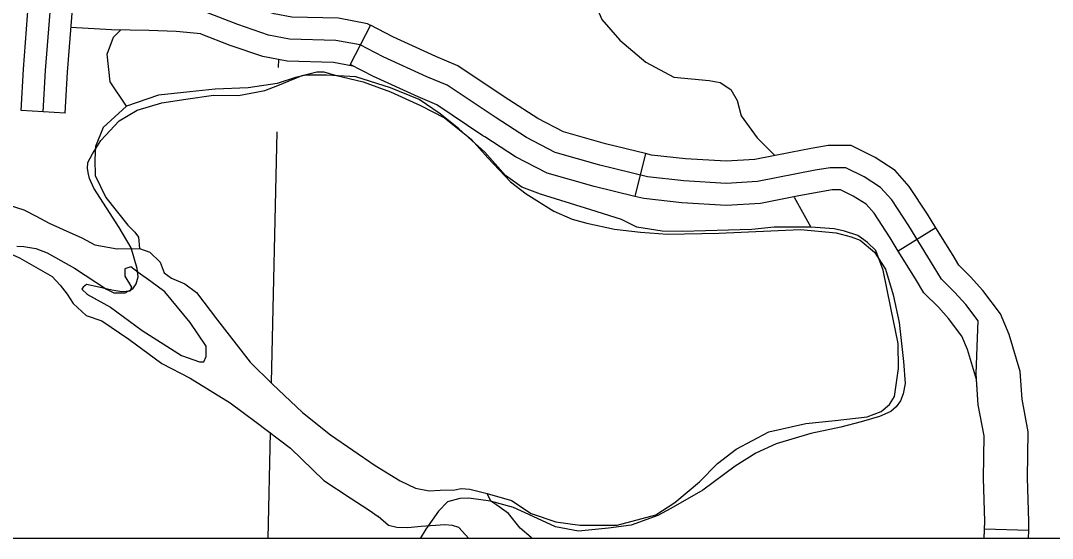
# Model space of a CAD drawing. Extents: x 8749 to 11879, y 13275 to 15339.
# Drawn here: x 10507.7 to 10577.7, y 13439.9 to 13475 of the extents above; entities that cross this region are included whole.
import ezdxf

# ---------------------------------------------------------------- set-up
doc = ezdxf.new("R2010")
doc.units = 0
for name, color, linetype in [('Level 2', 7, 'Continuous'), ('Level 32', 7, 'Continuous'), ('Level 35', 7, 'Continuous'), ('Level 43', 7, 'Continuous'), ('Level 45', 7, 'Continuous'), ('Level 5', 7, 'Continuous'), ('Level 9', 7, 'Continuous'), ('R_Draft', 7, 'Continuous')]:
    doc.layers.add(name, color=color, linetype=linetype)

msp = doc.modelspace()

# ---------------------------------------------------------------- linework, layer by layer
at = {"layer": 'Level 2'}
for points in [[(10507.429, 13459.704), (10507.911, 13459.683), (10508.729, 13459.557), (10509.483, 13459.264), (10511.349, 13458.216), (10513.508, 13456.791), (10514.011, 13456.539), (10514.388, 13456.539), (10514.787, 13456.539), (10515.038, 13456.686), (10515.311, 13456.812), (10515.52, 13457.147), (10515.667, 13457.629), (10515.604, 13458.195), (10515.185, 13459.599), (10514.388, 13460.982), (10512.669, 13463.643), (10512.355, 13464.293), (10512.292, 13464.607), (10512.229, 13464.984), (10512.25, 13465.383), (10512.565, 13465.99), (10513.131, 13466.891), (10514.388, 13468.212), (10515.604, 13468.945), (10517.281, 13469.448), (10518.895, 13469.699), (10520.782, 13469.972), (10522.48, 13469.951), (10524.262, 13470.286), (10525.146, 13470.618), (10526.798, 13471.292), (10527.783, 13471.544), (10528.265, 13471.544), (10529.02, 13471.313), (10530.928, 13470.873), (10532.772, 13470.181), (10534.806, 13469.259), (10536.441, 13468.421)], [(10507.429, 13459.704), (10507.911, 13459.683), (10508.729, 13459.557), (10509.483, 13459.264), (10511.349, 13458.216), (10513.508, 13456.791), (10514.011, 13456.539), (10514.388, 13456.539), (10514.787, 13456.539), (10515.038, 13456.686), (10515.311, 13456.812), (10515.52, 13457.147), (10515.667, 13457.629), (10515.604, 13458.195), (10515.185, 13459.599), (10514.388, 13460.982), (10512.669, 13463.643), (10512.355, 13464.293), (10512.292, 13464.607), (10512.229, 13464.984), (10512.25, 13465.383), (10512.565, 13465.99), (10513.131, 13466.891), (10514.388, 13468.212), (10515.604, 13468.945), (10517.281, 13469.448), (10518.895, 13469.699), (10520.782, 13469.972), (10522.48, 13469.951), (10524.262, 13470.286), (10525.146, 13470.618), (10526.798, 13471.292), (10527.783, 13471.544), (10528.265, 13471.544), (10529.02, 13471.313), (10530.928, 13470.873), (10532.772, 13470.181), (10534.806, 13469.259), (10536.441, 13468.421)], [(10536.441, 13468.421), (10538.248, 13466.974), (10539.382, 13465.7), (10540.915, 13464.088), (10541.991, 13463.272), (10543.862, 13462.078), (10545.116, 13461.541), (10546.092, 13461.262), (10547.983, 13460.864), (10549.735, 13460.665), (10551.567, 13460.526), (10555.051, 13460.585), (10560.586, 13460.844), (10563.015, 13460.605), (10564.03, 13460.347), (10564.648, 13460.108), (10565.623, 13459.312), (10566.36, 13458.15), (10566.879, 13456.396), (10567.286, 13454.531), (10567.584, 13451.87), (10567.688, 13450.379), (10567.554, 13449.678), (10567.375, 13449.201), (10567.092, 13448.798), (10566.719, 13448.485), (10565.943, 13448.142), (10564.72, 13447.784), (10563.332, 13447.426), (10561.303, 13446.993), (10558.935, 13446.278), (10557.566, 13445.658), (10556.166, 13444.771), (10553.966, 13443.129), (10551.787, 13441.905), (10550.905, 13441.415), (10549.1, 13440.77), (10547.559, 13440.554), (10545.526, 13440.354), (10543.985, 13440.647), (10542.459, 13441.355), (10541.134, 13441.956), (10539.563, 13442.403), (10538.099, 13442.588), (10537.482, 13442.572), (10536.65, 13442.341), (10536.034, 13441.725), (10535.171, 13440.493), (10534.804, 13439.866)], [(10536.441, 13468.421), (10538.248, 13466.974), (10539.382, 13465.7), (10540.915, 13464.088), (10541.991, 13463.272), (10543.862, 13462.078), (10545.116, 13461.541), (10546.092, 13461.262), (10547.983, 13460.864), (10549.735, 13460.665), (10551.567, 13460.526), (10555.051, 13460.585), (10560.586, 13460.844), (10563.015, 13460.605), (10564.03, 13460.347), (10564.648, 13460.108), (10565.623, 13459.312), (10566.36, 13458.15), (10566.879, 13456.396), (10567.286, 13454.531), (10567.584, 13451.87), (10567.688, 13450.379), (10567.554, 13449.678), (10567.375, 13449.201), (10567.092, 13448.798), (10566.719, 13448.485), (10565.943, 13448.142), (10564.72, 13447.784), (10563.332, 13447.426), (10561.303, 13446.993), (10558.935, 13446.278), (10557.566, 13445.658), (10556.166, 13444.771), (10553.966, 13443.129), (10551.787, 13441.905), (10550.905, 13441.415), (10549.1, 13440.77), (10547.559, 13440.554), (10545.526, 13440.354), (10543.985, 13440.647), (10542.459, 13441.355), (10541.134, 13441.956), (10539.563, 13442.403), (10538.099, 13442.588), (10537.482, 13442.572), (10536.65, 13442.341), (10536.034, 13441.725), (10535.171, 13440.493), (10534.804, 13439.866)]]:
    msp.add_lwpolyline(points, dxfattribs=at)
at = {"layer": 'Level 32'}
msp.add_line((10510.719, 13468.749), (10507.723, 13468.915), dxfattribs=at)
for points in [[(10507.723, 13468.915), (10507.88, 13471.733), (10508.234, 13476.261), (10508.322, 13478.613), (10508.364, 13479.447)], [(10510.719, 13468.749), (10510.873, 13471.533), (10511.23, 13476.088), (10511.319, 13478.48), (10511.361, 13479.295)]]:
    msp.add_lwpolyline(points, dxfattribs=at)
at = {"layer": 'Level 35'}
for points in [[(10509.221, 13468.832), (10509.376, 13471.633), (10509.732, 13476.175), (10509.821, 13478.547), (10509.954, 13481.17), (10510.265, 13485.376), (10510.553, 13487.732), (10510.887, 13489.622), (10511.531, 13491.667), (10512.086, 13493.956), (10512.308, 13495.584), (10512.463, 13497.406), (10512.552, 13499.474), (10512.53, 13500.852), (10512.463, 13501.519), (10512.041, 13502.386), (10511.442, 13503.475), (10510.087, 13505.009), (10508.399, 13506.788), (10504.935, 13510.307)], [(10546.26, 13477.209), (10546.588, 13476.349), (10547.119, 13475.11), (10548.331, 13473.694), (10550.099, 13472.203), (10551.994, 13471.191), (10554.393, 13470.964), (10555.151, 13470.812), (10555.858, 13470.357), (10556.288, 13469.599), (10556.566, 13468.562), (10557.652, 13467.07), (10558.845, 13465.856)], [(10514.878, 13469.227), (10513.766, 13470.86), (10513.564, 13472.756), (10513.994, 13473.894), (10514.496, 13474.397)], [(10541.683, 13463.716), (10540.577, 13464.517), (10539.187, 13466.084), (10537.419, 13467.677), (10536.156, 13468.689), (10534.716, 13469.675), (10532.771, 13470.458), (10530.422, 13471.217), (10528.452, 13471.318), (10527.038, 13471.318), (10526.33, 13471.166), (10525.093, 13470.762)], [(10525.093, 13470.762), (10523.138, 13470.466), (10520.889, 13470.365), (10519.172, 13470.188), (10517.05, 13469.96), (10514.878, 13469.227), (10513.286, 13467.761), (10512.781, 13466.471), (10512.731, 13465.586), (10512.756, 13464.499), (10513.463, 13463.008), (10514.954, 13461.137), (10515.433, 13460.656), (10515.686, 13460.328), (10515.762, 13459.558)], [(10549.488, 13460.998), (10548.452, 13461.516), (10546.381, 13462.173), (10542.946, 13463.235), (10541.683, 13463.716)], [(10560.172, 13463.027), (10561.284, 13460.998)], [(10567.245, 13451.401), (10567.22, 13453.11), (10566.715, 13455.511), (10566.21, 13458.09), (10565.705, 13459.405), (10565.149, 13459.961), (10564.492, 13460.441), (10563.583, 13460.72), (10562.875, 13460.897), (10561.284, 13460.998), (10558.809, 13460.998), (10557.293, 13460.846), (10555.702, 13460.795), (10552.595, 13460.694), (10551.206, 13460.72), (10549.488, 13460.998)], [(10552.07, 13442.307), (10553.732, 13443.715), (10554.969, 13444.954), (10556.232, 13445.914), (10558.455, 13447.103), (10560.956, 13447.659), (10562.951, 13447.861), (10565.124, 13448.114), (10566.058, 13448.493), (10566.639, 13448.948), (10566.967, 13449.504), (10567.245, 13451.401)], [(10539.342, 13442.903), (10540.981, 13442.433), (10542.319, 13441.548), (10543.987, 13440.992), (10545.628, 13440.764), (10548.154, 13440.764), (10550.781, 13441.472), (10552.07, 13442.307)]]:
    msp.add_lwpolyline(points, dxfattribs=at)
at = {"layer": 'Level 43'}
msp.add_lwpolyline([(10573.055, 13439.866), (10573.087, 13441.015), (10572.998, 13443.95), (10573.042, 13446.84), (10572.643, 13448.943), (10572.509, 13451.032), (10572.598, 13453.478), (10572.643, 13454.634), (10571.799, 13455.745), (10571.044, 13456.59), (10570.155, 13457.479), (10569.667, 13458.279), (10567.935, 13461.08), (10566.78, 13462.859), (10566.025, 13463.703), (10564.914, 13464.415), (10563.671, 13465.037), (10562.605, 13465.037), (10561.583, 13464.859), (10557.688, 13464.104), (10555.556, 13463.97), (10552.669, 13464.148), (10550.226, 13464.415), (10546.984, 13465.215), (10543.963, 13466.06), (10542.009, 13467.082), (10539.877, 13468.461), (10536.635, 13470.639), (10535.258, 13471.217), (10532.282, 13472.573), (10530.727, 13473.374), (10529.084, 13473.685), (10525.93, 13473.774), (10524.509, 13474.04), (10522.421, 13474.752), (10520.258, 13475.597)], dxfattribs=at)
at = {"layer": 'Level 45'}
for p, q in [((10531.415, 13474.707), (10530.042, 13472.039)), ((10550.083, 13465.995), (10549.364, 13463.082)), ((10569.78, 13460.948), (10567.228, 13459.37)), ((10576.071, 13440.41), (10573.072, 13440.493))]:
    msp.add_line(p, q, dxfattribs=at)
for points in [[(10531.425, 13474.702), (10531.226, 13474.806), (10529.246, 13475.181), (10526.091, 13475.27), (10524.891, 13475.495), (10522.936, 13476.161), (10521.03, 13476.906)], [(10519.939, 13474.111), (10519.909, 13474.123), (10518.244, 13474.278), (10516.391, 13474.364), (10513.854, 13474.409), (10511.109, 13474.553)], [(10540.811, 13469.643), (10540.702, 13469.713), (10537.35, 13471.966), (10535.859, 13472.592), (10532.936, 13473.923), (10531.415, 13474.707)], [(10530.229, 13471.941), (10528.922, 13472.189), (10525.77, 13472.278), (10524.127, 13472.586), (10521.906, 13473.343), (10519.939, 13474.111)], [(10539.183, 13467.123), (10539.051, 13467.208), (10535.919, 13469.313), (10534.656, 13469.843), (10531.627, 13471.223), (10530.042, 13472.039)], [(10550.083, 13465.995), (10547.365, 13466.666), (10544.519, 13467.462), (10542.765, 13468.38), (10540.811, 13469.643)], [(10549.364, 13463.082), (10546.602, 13463.764), (10543.407, 13464.658), (10541.252, 13465.785), (10539.183, 13467.123)], [(10559.912, 13466.063), (10557.497, 13465.595), (10555.555, 13465.473), (10552.796, 13465.643), (10550.488, 13465.895), (10550.083, 13465.995)], [(10569.78, 13460.948), (10569.202, 13461.883), (10567.975, 13463.772), (10567.006, 13464.856), (10565.657, 13465.721), (10564.025, 13466.537), (10562.475, 13466.537), (10561.312, 13466.335), (10559.912, 13466.063)], [(10560.483, 13463.118), (10557.878, 13462.613), (10555.557, 13462.467), (10552.541, 13462.653), (10549.964, 13462.935), (10549.364, 13463.082)], [(10567.228, 13459.37), (10566.668, 13460.277), (10565.585, 13461.945), (10565.043, 13462.551), (10564.172, 13463.109), (10563.316, 13463.537), (10562.734, 13463.537), (10561.855, 13463.384), (10560.483, 13463.118)], [(10575.505, 13451.201), (10574.743, 13453.712), (10574.162, 13455.113), (10572.957, 13456.7), (10572.134, 13457.621), (10571.343, 13458.413), (10570.945, 13459.065), (10569.78, 13460.948)], [(10572.533, 13450.662), (10571.915, 13452.7), (10571.539, 13453.607), (10570.64, 13454.79), (10569.953, 13455.559), (10568.968, 13456.545), (10568.389, 13457.494), (10567.228, 13459.37)], [(10576.071, 13440.41), (10576.088, 13441.019), (10575.999, 13443.972), (10576.047, 13447.099), (10575.625, 13449.32), (10575.505, 13451.201)], [(10573.072, 13440.493), (10573.087, 13441.015), (10572.998, 13443.95), (10573.042, 13446.84), (10572.643, 13448.943), (10572.533, 13450.662)], [(10573.055, 13439.866), (10573.072, 13440.493)], [(10576.056, 13439.866), (10576.071, 13440.41)]]:
    msp.add_lwpolyline(points, dxfattribs=at)
at = {"layer": 'Level 5'}
for points in [[(10525.187, 13472.387), (10525.172, 13471.85)], [(10525.069, 13467.483), (10524.689, 13450.441)], [(10524.613, 13447.047), (10524.452, 13439.866)]]:
    msp.add_lwpolyline(points, dxfattribs=at)
at = {"layer": 'Level 9'}
for points in [[(10541.683, 13463.716), (10540.577, 13464.517), (10539.187, 13466.084), (10537.419, 13467.677), (10536.156, 13468.689), (10534.716, 13469.675), (10532.771, 13470.458), (10530.422, 13471.217), (10528.452, 13471.318), (10527.038, 13471.318), (10526.33, 13471.166), (10525.093, 13470.762)], [(10525.093, 13470.762), (10523.138, 13470.466), (10520.889, 13470.365), (10519.172, 13470.188), (10517.05, 13469.96), (10514.878, 13469.227), (10513.286, 13467.761), (10512.781, 13466.471), (10512.731, 13465.586), (10512.756, 13464.499), (10513.463, 13463.008), (10514.954, 13461.137), (10515.433, 13460.656), (10515.686, 13460.328), (10515.762, 13459.558)], [(10549.488, 13460.998), (10548.452, 13461.516), (10546.381, 13462.173), (10542.946, 13463.235), (10541.683, 13463.716)], [(10506.426, 13462.66), (10507.911, 13462.186), (10508.742, 13461.757), (10509.625, 13461.278), (10510.583, 13460.849), (10511.843, 13460.268), (10512.725, 13459.789)], [(10506.426, 13462.66), (10507.911, 13462.186), (10508.742, 13461.757), (10509.625, 13461.278), (10510.583, 13460.849), (10511.843, 13460.268), (10512.725, 13459.789)], [(10567.245, 13451.401), (10567.22, 13453.11), (10566.715, 13455.511), (10566.21, 13458.09), (10565.705, 13459.405), (10565.149, 13459.961), (10564.492, 13460.441), (10563.583, 13460.72), (10562.875, 13460.897), (10561.284, 13460.998), (10558.809, 13460.998), (10557.293, 13460.846), (10555.702, 13460.795), (10552.595, 13460.694), (10551.206, 13460.72), (10549.488, 13460.998)], [(10512.725, 13459.789), (10514.25, 13459.533), (10515.762, 13459.558), (10516.468, 13459.306), (10517.149, 13458.625), (10517.426, 13457.893), (10517.93, 13457.54), (10518.837, 13457.161), (10519.619, 13456.556), (10521.056, 13454.689), (10523.274, 13451.838), (10524.786, 13450.349)], [(10512.725, 13459.789), (10514.25, 13459.533), (10515.762, 13459.558), (10516.468, 13459.306), (10517.149, 13458.625), (10517.426, 13457.893), (10517.93, 13457.54), (10518.837, 13457.161), (10519.619, 13456.556), (10521.056, 13454.689), (10523.274, 13451.838), (10524.786, 13450.349)], [(10506.282, 13459.504), (10507.621, 13458.927), (10509.839, 13457.641), (10510.368, 13457.06), (10510.847, 13456.455), (10511.25, 13455.824), (10512.133, 13454.991), (10513.191, 13454.638), (10515.031, 13453.402), (10517.275, 13451.737), (10519.19, 13450.753)], [(10506.282, 13459.504), (10507.621, 13458.927), (10509.839, 13457.641), (10510.368, 13457.06), (10510.847, 13456.455), (10511.25, 13455.824), (10512.133, 13454.991), (10513.191, 13454.638), (10515.031, 13453.402), (10517.275, 13451.737), (10519.19, 13450.753)], [(10512.24, 13456.424), (10513.796, 13455.572), (10515.939, 13453.982), (10518.611, 13452.292), (10519.82, 13451.863), (10520.123, 13451.863), (10520.274, 13452.216), (10520.274, 13452.922), (10519.19, 13454.537), (10517.476, 13456.606), (10516.518, 13457.313), (10515.661, 13457.918), (10515.157, 13458.297), (10514.754, 13458.17), (10514.754, 13457.666), (10515.208, 13456.934), (10515.132, 13456.657), (10514.552, 13456.606), (10513.872, 13456.732), (10512.99, 13456.934), (10512.158, 13457.111), (10511.931, 13456.934), (10511.855, 13456.783), (10512.24, 13456.424)], [(10512.183, 13456.455), (10513.796, 13455.572), (10515.939, 13453.982), (10518.611, 13452.292), (10519.82, 13451.863), (10520.123, 13451.863), (10520.274, 13452.216), (10520.274, 13452.922), (10519.19, 13454.537), (10517.476, 13456.606), (10516.518, 13457.313), (10515.661, 13457.918), (10515.157, 13458.297), (10514.754, 13458.17), (10514.754, 13457.666), (10515.208, 13456.934), (10515.132, 13456.657), (10514.552, 13456.606), (10513.872, 13456.732), (10512.99, 13456.934), (10512.158, 13457.111), (10511.931, 13456.934), (10511.855, 13456.783), (10512.233, 13456.43)], [(10552.07, 13442.307), (10553.732, 13443.715), (10554.969, 13444.954), (10556.232, 13445.914), (10558.455, 13447.103), (10560.956, 13447.659), (10562.951, 13447.861), (10565.124, 13448.114), (10566.058, 13448.493), (10566.639, 13448.948), (10566.967, 13449.504), (10567.245, 13451.401)], [(10519.19, 13450.753), (10521.905, 13449.077), (10523.669, 13447.765), (10525.988, 13445.999), (10528.257, 13443.804), (10530.046, 13442.618), (10531.332, 13441.786), (10531.937, 13441.357)], [(10519.19, 13450.753), (10521.905, 13449.077), (10523.669, 13447.765), (10525.988, 13445.999), (10528.257, 13443.804), (10530.046, 13442.618), (10531.332, 13441.786), (10531.937, 13441.357)], [(10524.786, 13450.349), (10526.82, 13448.421), (10528.711, 13446.908), (10531.735, 13444.813), (10533.449, 13443.779), (10534.483, 13443.274), (10535.415, 13443.098), (10536.146, 13443.148), (10537.155, 13443.173), (10537.583, 13443.249), (10538.163, 13443.199), (10539.342, 13442.903)], [(10524.786, 13450.349), (10526.82, 13448.421), (10528.711, 13446.908), (10531.735, 13444.813), (10533.449, 13443.779), (10534.483, 13443.274), (10535.415, 13443.098), (10536.146, 13443.148), (10537.155, 13443.173), (10537.583, 13443.249), (10538.163, 13443.199), (10539.342, 13442.903)], [(10542.387, 13439.866), (10542.319, 13439.93), (10541.587, 13440.562), (10540.779, 13441.548), (10539.996, 13442.13), (10539.591, 13442.382), (10539.342, 13442.903)], [(10542.387, 13439.866), (10542.319, 13439.93), (10541.587, 13440.562), (10540.779, 13441.548), (10539.996, 13442.13), (10539.591, 13442.382), (10539.342, 13442.903)], [(10539.342, 13442.903), (10540.981, 13442.433), (10542.319, 13441.548), (10543.987, 13440.992), (10545.628, 13440.764), (10548.154, 13440.764), (10550.781, 13441.472), (10552.07, 13442.307)], [(10538.09, 13439.866), (10537.419, 13440.613), (10536.99, 13440.739), (10536.459, 13440.79), (10534.868, 13440.663), (10533.959, 13440.587), (10533.201, 13440.613), (10532.645, 13440.739), (10531.937, 13441.357)], [(10538.09, 13439.866), (10537.419, 13440.613), (10536.99, 13440.739), (10536.459, 13440.79), (10534.868, 13440.663), (10533.959, 13440.587), (10533.201, 13440.613), (10532.645, 13440.739), (10531.937, 13441.357)]]:
    msp.add_lwpolyline(points, dxfattribs=at)
at = {"layer": 'R_Draft'}
msp.add_lwpolyline([(9678.086, 14456.301), (10959.718, 14456.301), (10959.718, 13439.866), (9678.086, 13439.866)], close=True, dxfattribs=at)

doc.saveas('drawing.dxf')
